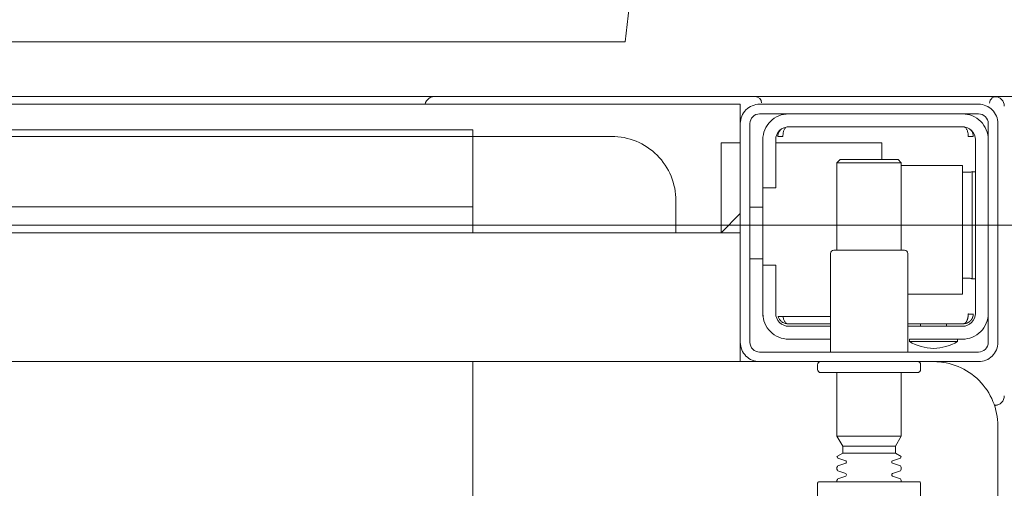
# Model space of a CAD drawing. Header units: millimetres. Extents: x 23192 to 177760, y -399809 to -79279.
# Tile 456 of 656: x 60420 to 60436, y -194627 to -194620. Entities that reach past the tile are written whole.
import ezdxf

# ---------------------------------------------------------------- set-up
doc = ezdxf.new("R2010")
doc.units = ezdxf.units.MM
doc.layers.get('0').update_dxf_attribs({"lineweight": 0})
doc.layers.add('!! 2 ZABUDOWA GK-MDF', color=54, linetype='Continuous', lineweight=13)
doc.layers.add('!! 2_wypos-sanitarne', color=240, linetype='Continuous', lineweight=9)
doc.layers.add('!!_@ wypos sanit nd', color=7, linetype='Continuous', lineweight=0, plot=False)

# ---------------------------------------------------------------- blocks, each defined once
blk = doc.blocks.new('A$C5ec76950')
at = {"lineweight": 0}
for q in [(-171.53, -257.05), (142.1, 0)]:
    blk.add_line((-142.1, 0), q, dxfattribs=at)
blk = doc.blocks.new('A$Cff2eaf8b')
for points in [[(-0.15993, -0.0325), (-0.17249, -0.0325, 0.405519), (-0.172, -0.032), (-0.172, -0.0313, 0.414214), (-0.1725, -0.0308), (-0.1875, -0.0308, 0.414214), (-0.188, -0.0313), (-0.188, -0.032, 0.405519), (-0.18751, -0.0325), (-0.19, -0.0325, -0.414214), (-0.2, -0.0225), (-0.2, 0.0575, -0.266001), (-0.19506, 0.06612)], [(-0.188, 0.06265), (-0.188, -0.01362, 0.414214), (-0.1878, -0.01382), (-0.17545, -0.01382), (-0.1722, -0.01382, 0.414214), (-0.172, -0.01362), (-0.172, -0.00982)], [(-0.185, -0.01382), (-0.185, -0.01406, -0.050055), (-0.18485, -0.01432), (-0.18364, -0.01473, -0.719897), (-0.18364, -0.01511), (-0.18485, -0.01552, -0.050055), (-0.185, -0.01578), (-0.185, -0.01606, -0.050055), (-0.18485, -0.01632), (-0.18364, -0.01673, -0.719897), (-0.18364, -0.01711), (-0.18485, -0.01752, -0.050055), (-0.185, -0.01778), (-0.1841, -0.0183), (-0.1841, -0.01936), (-0.185, -0.02092), (-0.185, -0.0308)], [(-0.175, -0.01382), (-0.175, -0.01406, 0.050055), (-0.17515, -0.01432), (-0.17636, -0.01473, 0.719897), (-0.17636, -0.01511), (-0.17515, -0.01552, 0.050055), (-0.175, -0.01578), (-0.175, -0.01606, 0.050055), (-0.17515, -0.01632), (-0.17636, -0.01673, 0.719897), (-0.17636, -0.01711), (-0.17515, -0.01752, 0.050055), (-0.175, -0.01778), (-0.1759, -0.0183), (-0.1759, -0.01936), (-0.175, -0.02092), (-0.175, -0.0308)], [(-0.20011, -0.02584, 0.091301), (-0.20056, -0.02614, 0.198909), (-0.20099, -0.02721)], [(-0.19945, -0.02578, 0.170835), (-0.20011, -0.02584)], [(-0.18625, -0.03562, 0.119096), (-0.19, -0.03454, 0.119096), (-0.19375, -0.03562)], [(-0.186, -0.034), (-0.186, -0.0493, 0.414214), (-0.1855, -0.0498), (-0.1745, -0.0498, 0.414214), (-0.174, -0.0493), (-0.174, -0.034)], [(-0.1985, -0.04, -0.414214), (-0.1945, -0.036), (-0.18625, -0.036), (-0.18625, -0.03562), (-0.19375, -0.03562), (-0.19375, -0.036)], [(-0.174, -0.036), (-0.1675, -0.036, -0.414214), (-0.1635, -0.04), (-0.16353, -0.0395)], [(-0.186, -0.038), (-0.1945, -0.038, 0.414214), (-0.1965, -0.04), (-0.1965, -0.067, 0.414214), (-0.1945, -0.069), (-0.1675, -0.069, 0.414214), (-0.1655, -0.067), (-0.1655, -0.0595), (-0.1635, -0.0595), (-0.1635, -0.04)], [(-0.1635, -0.0475), (-0.1655, -0.0475), (-0.1655, -0.04, 0.414214), (-0.1675, -0.038), (-0.174, -0.038)], [(-0.1945, -0.06193), (-0.19515, -0.06194), (-0.19542, -0.06194), (-0.1956, -0.06194), (-0.19567, -0.06194, 0.116465), (-0.19589, -0.062), (-0.19601, -0.06205), (-0.19601, -0.04535), (-0.19589, -0.0454, 0.116465), (-0.19567, -0.04546), (-0.19542, -0.04546), (-0.19515, -0.04546), (-0.1945, -0.04547)], [(-0.15, -0.0525), (-0.15, -0.0575, 0.414214), (-0.14, -0.0675), (-0.11847, -0.0675), (-0.11847, -0.0525)], [(-0.1675, -0.071, 0.414214), (-0.1635, -0.067), (-0.1635, -0.0595)], [(-0.1985, -0.067, 0.414214), (-0.1945, -0.071)], [(-0.20099, -0.0722, 0.198909), (-0.20056, -0.07326, 0.091301), (-0.20011, -0.07356)], [(-0.16237, -0.07369), (-0.1625, -0.07369), (-0.16269, -0.07369), (-0.16294, -0.07369), (-0.16323, -0.07369), (-0.16357, -0.07369), (-0.16393, -0.07369), (-0.16428, -0.07369), (-0.19771, -0.07369), (-0.19841, -0.07369), (-0.19903, -0.07369), (-0.19948, -0.07369), (-0.19961, -0.07369), (-0.19973, -0.07367), (-0.19984, -0.07365), (-0.20003, -0.07359, 0.517033), (-0.1987, -0.07266)], [(-0.1633, -0.0727, 0.412536), (-0.1623, -0.0737), (-0.11251, -0.0737), (-0.11222, -0.07367), (-0.11194, -0.07358), (-0.11168, -0.07345), (-0.11145, -0.07326), (-0.11126, -0.07304), (-0.11112, -0.07278), (-0.11104, -0.0725)]]:
    blk.add_lwpolyline(points, format="xyb")
for points in [[(-0.11847, -0.0325), (-0.11847, 0.0575), (0.11153, 0.0575), (0.11153, -0.0325)], [(-0.1841, -0.0183), (-0.1759, -0.0183)], [(-0.1759, -0.01936), (-0.1841, -0.01936)], [(-0.175, -0.02092), (-0.185, -0.02092)], [(-0.20001, -0.0258), (-0.19988, -0.02576), (-0.19976, -0.02573), (-0.19963, -0.02571), (-0.19948, -0.02571)], [(-0.16, -0.0355), (-0.16, -0.0325), (0.16, -0.0325), (0.16, -0.0355)], [(-0.16, -0.0485), (-0.16, -0.0365)], [(-0.192, -0.038), (-0.192, -0.0384)], [(-0.188, -0.038), (-0.188, -0.0384)], [(-0.19478, -0.0384), (-0.186, -0.0384)], [(-0.16664, -0.0395), (-0.16666, -0.03934), (-0.16669, -0.03923), (-0.16672, -0.03912), (-0.16675, -0.03902), (-0.16679, -0.03892), (-0.16684, -0.03881), (-0.16689, -0.03872), (-0.16695, -0.03863), (-0.16702, -0.03855), (-0.1671, -0.03848), (-0.16718, -0.03843), (-0.16729, -0.0384), (-0.16718, -0.03841), (-0.16708, -0.03842), (-0.16696, -0.03845), (-0.16686, -0.03848), (-0.16677, -0.03851), (-0.16666, -0.03856), (-0.16657, -0.03861), (-0.16646, -0.03868), (-0.16636, -0.03876), (-0.16627, -0.03884), (-0.16618, -0.03894), (-0.1661, -0.03904), (-0.16603, -0.03915), (-0.16598, -0.03926), (-0.16593, -0.03938), (-0.16589, -0.0395), (-0.174, -0.0395)], [(-0.174, -0.0384), (-0.16722, -0.0384)], [(-0.185, -0.063), (-0.1945, -0.063), (-0.1945, -0.043), (-0.186, -0.043)], [(-0.19591, -0.04539), (-0.19602, -0.04539), (-0.19616, -0.04539), (-0.19632, -0.04539), (-0.1965, -0.04539)], [(-0.1615, -0.0485), (-0.1635, -0.0485)], [(-0.185, -0.0498), (-0.185, -0.06342), (-0.1845, -0.06392), (-0.1755, -0.06392), (-0.175, -0.06342), (-0.175, -0.0498)], [(0.16, -0.0555), (0.157, -0.0525), (0.16, -0.0525), (-0.16, -0.0525), (-0.157, -0.0525), (-0.16, -0.0555)], [(-0.157, -0.0525), (-0.157, -0.0665), (-0.16, -0.0665)], [(0.10602, -0.0525), (0.10602, -0.05658), (-0.11847, -0.05658)], [(-0.1615, -0.0565), (-0.1635, -0.0565)], [(-0.1965, -0.06201), (-0.19632, -0.06201), (-0.19616, -0.06201), (-0.19602, -0.06201), (-0.19591, -0.06201)], [(-0.175, -0.06342), (-0.185, -0.06342)], [(-0.182, -0.06392), (-0.182, -0.0665), (-0.1655, -0.0665)], [(-0.16636, -0.06865), (-0.16625, -0.06854), (-0.16619, -0.06847), (-0.16612, -0.06839), (-0.16606, -0.0683), (-0.16601, -0.0682), (-0.16596, -0.06811), (-0.16592, -0.06801), (-0.16589, -0.0679), (-0.16586, -0.0678), (-0.16584, -0.06769), (-0.16583, -0.06759), (-0.16583, -0.06749), (-0.16593, -0.0675), (-0.16607, -0.0675), (-0.1663, -0.0675), (-0.16641, -0.0675), (-0.16651, -0.0675), (-0.16661, -0.0675), (-0.16661, -0.0676), (-0.16662, -0.0677), (-0.16663, -0.0678), (-0.16664, -0.0679), (-0.16665, -0.068), (-0.16667, -0.06811), (-0.1667, -0.06821), (-0.16673, -0.06831), (-0.16676, -0.06841), (-0.1668, -0.06852), (-0.16685, -0.06862), (-0.1669, -0.06871), (-0.16697, -0.0688), (-0.16704, -0.06887), (-0.16712, -0.06893), (-0.16725, -0.069), (-0.19475, -0.069), (-0.19493, -0.0689), (-0.19501, -0.06882), (-0.19508, -0.06874), (-0.19513, -0.06865), (-0.19518, -0.06855), (-0.19522, -0.06846), (-0.19526, -0.06835), (-0.19529, -0.06825), (-0.19532, -0.06813), (-0.19534, -0.06803), (-0.19536, -0.06793), (-0.19537, -0.06783), (-0.19538, -0.06772), (-0.19539, -0.0676), (-0.19539, -0.0675), (-0.19617, -0.06751), (-0.19616, -0.06762), (-0.19615, -0.06772), (-0.19613, -0.06783), (-0.19611, -0.06793), (-0.19607, -0.06803), (-0.19603, -0.06813), (-0.19598, -0.06823), (-0.19593, -0.06832), (-0.19586, -0.06841), (-0.19579, -0.06849), (-0.19572, -0.06857), (-0.19563, -0.06865)], [(-0.03305, -0.0725), (-0.16, -0.0725), (-0.16, -0.0695)]]:
    blk.add_lwpolyline(points)
for points in [[(-0.2, -0.0695), (-0.2, -0.0355, -0.414214), (-0.197, -0.0325), (-0.163, -0.0325, -0.414214), (-0.16, -0.0355), (-0.16, -0.0695, -0.414214), (-0.163, -0.0725), (-0.197, -0.0725, -0.414214)], [(-0.1615, -0.0355), (-0.1615, -0.0695, -0.414214), (-0.163, -0.071), (-0.197, -0.071, -0.414214), (-0.1985, -0.0695), (-0.1985, -0.0355, -0.414214), (-0.197, -0.034), (-0.163, -0.034, -0.414214)]]:
    blk.add_lwpolyline(points, format="xyb", close=True)
for points in [[(-0.19467, -0.0384), (-0.19467, -0.0384), (-0.19467, -0.0384), (-0.19466, -0.0384), (-0.19466, -0.0384), (-0.19466, -0.0384), (-0.19466, -0.0384), (-0.19466, -0.0384), (-0.19466, -0.0384), (-0.19466, -0.0384), (-0.19466, -0.0384), (-0.19466, -0.0384), (-0.19466, -0.0384), (-0.19466, -0.0384), (-0.19466, -0.0384), (-0.19467, -0.0384), (-0.19467, -0.0384), (-0.19467, -0.0384), (-0.19467, -0.0384), (-0.19467, -0.0384), (-0.19468, -0.0384), (-0.19468, -0.0384), (-0.19468, -0.0384), (-0.19469, -0.0384), (-0.1947, -0.0384), (-0.19471, -0.0384), (-0.19471, -0.0384), (-0.19471, -0.0384), (-0.19471, -0.0384), (-0.19472, -0.0384), (-0.19472, -0.0384), (-0.19472, -0.0384), (-0.19472, -0.03841), (-0.19473, -0.03841), (-0.19473, -0.03841), (-0.19473, -0.03841), (-0.19473, -0.03841), (-0.19473, -0.03841), (-0.19474, -0.03841), (-0.19474, -0.03841), (-0.19474, -0.03841), (-0.19474, -0.03841), (-0.19474, -0.03841), (-0.19474, -0.03841), (-0.19475, -0.03841), (-0.19475, -0.03841), (-0.19475, -0.03841), (-0.19475, -0.03841), (-0.19476, -0.03841), (-0.19476, -0.03841), (-0.19476, -0.03841), (-0.19476, -0.03841), (-0.19477, -0.03842), (-0.19477, -0.03842), (-0.19477, -0.03842), (-0.19478, -0.03842), (-0.19479, -0.03842), (-0.19479, -0.03842), (-0.1948, -0.03843), (-0.19481, -0.03843), (-0.19481, -0.03843), (-0.19482, -0.03844), (-0.19483, -0.03844), (-0.19484, -0.03844), (-0.19484, -0.03845), (-0.19485, -0.03845), (-0.19486, -0.03845), (-0.19486, -0.03846), (-0.19487, -0.03846), (-0.19488, -0.03847), (-0.19489, -0.03847), (-0.19489, -0.03848), (-0.1949, -0.03848), (-0.19491, -0.03849), (-0.19491, -0.03849), (-0.19492, -0.0385), (-0.19493, -0.0385), (-0.19493, -0.03851), (-0.19494, -0.03851), (-0.19495, -0.03852), (-0.19495, -0.03852), (-0.19496, -0.03853), (-0.19497, -0.03854), (-0.19497, -0.03854), (-0.19498, -0.03855), (-0.19499, -0.03856), (-0.19499, -0.03856), (-0.195, -0.03857), (-0.19501, -0.03858), (-0.19501, -0.03859), (-0.19502, -0.03859), (-0.19503, -0.0386), (-0.19503, -0.03861), (-0.19504, -0.03862), (-0.19505, -0.03862), (-0.19505, -0.03863), (-0.19506, -0.03864), (-0.19507, -0.03865), (-0.19507, -0.03866), (-0.19508, -0.03867), (-0.19508, -0.03868), (-0.19509, -0.03869), (-0.1951, -0.03869), (-0.1951, -0.0387), (-0.19511, -0.03871), (-0.19511, -0.03872), (-0.19512, -0.03873), (-0.19512, -0.03874), (-0.19513, -0.03875), (-0.19514, -0.03876), (-0.19514, -0.03877), (-0.19515, -0.03878), (-0.19515, -0.03879), (-0.19516, -0.0388), (-0.19516, -0.03881), (-0.19517, -0.03882), (-0.19517, -0.03884), (-0.19518, -0.03885), (-0.19518, -0.03886), (-0.19519, -0.03887), (-0.1952, -0.03888), (-0.1952, -0.03889), (-0.19521, -0.0389), (-0.19521, -0.03891), (-0.19521, -0.03893), (-0.19522, -0.03894), (-0.19522, -0.03895), (-0.19523, -0.03896), (-0.19523, -0.03897), (-0.19524, -0.03899), (-0.19524, -0.039), (-0.19525, -0.03901), (-0.19525, -0.03902), (-0.19526, -0.03905), (-0.19527, -0.03907), (-0.19528, -0.0391), (-0.19528, -0.03912), (-0.19529, -0.03915), (-0.1953, -0.03918), (-0.19531, -0.0392), (-0.19531, -0.03923), (-0.19532, -0.03926), (-0.19532, -0.03928), (-0.19533, -0.03931), (-0.19533, -0.03933), (-0.19534, -0.03936), (-0.19534, -0.03939), (-0.19535, -0.03941), (-0.19535, -0.03944), (-0.19536, -0.03947), (-0.19536, -0.03949), (-0.19536, -0.03952), (-0.19537, -0.03955), (-0.19537, -0.03957), (-0.19537, -0.0396), (-0.19537, -0.03961), (-0.19537, -0.03962), (-0.19538, -0.03963), (-0.19538, -0.03963), (-0.19538, -0.03964), (-0.19538, -0.03965), (-0.19538, -0.03965), (-0.19538, -0.03966), (-0.19538, -0.03966), (-0.19538, -0.03967), (-0.19538, -0.03967), (-0.19538, -0.03968), (-0.19538, -0.03969), (-0.19538, -0.03969), (-0.19538, -0.0397), (-0.19538, -0.0397), (-0.19538, -0.0397), (-0.19538, -0.03971), (-0.19538, -0.03971), (-0.19538, -0.03972), (-0.19538, -0.03972), (-0.19538, -0.03972), (-0.19538, -0.03973), (-0.19538, -0.03973), (-0.19538, -0.03973), (-0.19538, -0.03974), (-0.19538, -0.03974), (-0.19538, -0.03974), (-0.19538, -0.03974), (-0.19538, -0.03975), (-0.19538, -0.03975), (-0.19538, -0.03975), (-0.19538, -0.03976), (-0.19538, -0.03976), (-0.19538, -0.03977), (-0.19538, -0.03977), (-0.19539, -0.03978), (-0.19539, -0.03978), (-0.19539, -0.03979), (-0.19539, -0.03979), (-0.19539, -0.03979), (-0.19539, -0.0398), (-0.19539, -0.0398), (-0.19539, -0.03981), (-0.19539, -0.03981), (-0.19539, -0.03982), (-0.19538, -0.03982), (-0.19538, -0.03983), (-0.19538, -0.03983), (-0.19538, -0.03984), (-0.19538, -0.03984), (-0.19538, -0.03984), (-0.19538, -0.03985), (-0.19538, -0.03986), (-0.19538, -0.03986), (-0.19538, -0.03987), (-0.19538, -0.03987), (-0.19538, -0.03987), (-0.19538, -0.03988), (-0.19538, -0.03988), (-0.19538, -0.03989), (-0.19538, -0.03989), (-0.19538, -0.03989), (-0.19538, -0.03989), (-0.19538, -0.0399), (-0.19538, -0.0399), (-0.19539, -0.0399), (-0.19539, -0.0399), (-0.19539, -0.0399), (-0.19539, -0.0399), (-0.19539, -0.0399), (-0.19539, -0.03991), (-0.1954, -0.03991), (-0.1954, -0.03991), (-0.1954, -0.03991), (-0.1954, -0.03991), (-0.1954, -0.03991), (-0.19541, -0.03991), (-0.19541, -0.03991), (-0.19542, -0.03991), (-0.19542, -0.03991), (-0.19543, -0.0399), (-0.19544, -0.0399), (-0.19545, -0.0399), (-0.19545, -0.0399), (-0.19546, -0.0399), (-0.19546, -0.0399), (-0.19547, -0.0399), (-0.19547, -0.0399), (-0.19548, -0.0399), (-0.19549, -0.0399), (-0.1955, -0.0399), (-0.1955, -0.0399), (-0.19551, -0.0399), (-0.19552, -0.0399), (-0.19553, -0.0399), (-0.19554, -0.0399), (-0.19555, -0.0399), (-0.19556, -0.0399), (-0.19557, -0.0399), (-0.19558, -0.0399), (-0.19559, -0.0399), (-0.19561, -0.0399), (-0.19564, -0.0399), (-0.19566, -0.0399), (-0.19568, -0.0399), (-0.1957, -0.0399), (-0.19574, -0.0399), (-0.19576, -0.0399), (-0.19578, -0.0399), (-0.19595, -0.0399), (-0.19596, -0.0399), (-0.19598, -0.0399), (-0.19599, -0.0399), (-0.19601, -0.0399), (-0.19602, -0.0399), (-0.19603, -0.0399), (-0.19604, -0.0399), (-0.19605, -0.0399), (-0.19606, -0.0399), (-0.19607, -0.0399), (-0.19608, -0.0399), (-0.19609, -0.0399), (-0.1961, -0.0399), (-0.19611, -0.0399), (-0.19612, -0.0399), (-0.19613, -0.03989), (-0.19614, -0.03989), (-0.19614, -0.03989), (-0.19615, -0.03989), (-0.19615, -0.03989), (-0.19615, -0.03989), (-0.19615, -0.03989), (-0.19616, -0.03989), (-0.19616, -0.03989), (-0.19616, -0.03989), (-0.19616, -0.0399), (-0.19616, -0.0399), (-0.19616, -0.0399), (-0.19616, -0.0399), (-0.19616, -0.0399), (-0.19617, -0.0399), (-0.19617, -0.03991), (-0.19617, -0.03991), (-0.19617, -0.03991), (-0.19617, -0.03991), (-0.19617, -0.03991), (-0.19617, -0.03991), (-0.19617, -0.03991), (-0.19617, -0.03991), (-0.19617, -0.03991), (-0.19617, -0.03991), (-0.19617, -0.0399), (-0.19617, -0.0399), (-0.19617, -0.0399), (-0.19617, -0.03989), (-0.19617, -0.03989), (-0.19617, -0.03989), (-0.19617, -0.03988), (-0.19617, -0.03987), (-0.19617, -0.03986), (-0.19617, -0.03985), (-0.19617, -0.03984), (-0.19617, -0.03984), (-0.19617, -0.03984), (-0.19617, -0.03983), (-0.19617, -0.03983), (-0.19617, -0.03982), (-0.19617, -0.03982), (-0.19617, -0.03981), (-0.19616, -0.0398), (-0.19616, -0.03979), (-0.19616, -0.03979), (-0.19616, -0.03978), (-0.19616, -0.03978), (-0.19616, -0.03977), (-0.19616, -0.03977), (-0.19616, -0.03977), (-0.19616, -0.03976), (-0.19616, -0.03976), (-0.19616, -0.03975), (-0.19616, -0.03975), (-0.19616, -0.03974), (-0.19616, -0.03974), (-0.19616, -0.03973), (-0.19616, -0.03973), (-0.19616, -0.03972), (-0.19616, -0.03972), (-0.19616, -0.03972), (-0.19616, -0.03972), (-0.19616, -0.03971), (-0.19616, -0.03971), (-0.19616, -0.0397), (-0.19615, -0.0397), (-0.19615, -0.0397), (-0.19615, -0.03969), (-0.19615, -0.03969), (-0.19615, -0.03968), (-0.19615, -0.03967), (-0.19615, -0.03967), (-0.19615, -0.03966), (-0.19615, -0.03966), (-0.19615, -0.03965), (-0.19615, -0.03964), (-0.19614, -0.03964), (-0.19614, -0.03963), (-0.19614, -0.03962), (-0.19614, -0.03962), (-0.19614, -0.03961), (-0.19614, -0.0396), (-0.19614, -0.03959), (-0.19613, -0.03958), (-0.19613, -0.03958), (-0.19613, -0.03957), (-0.19613, -0.03955), (-0.19612, -0.03954), (-0.19612, -0.03952), (-0.19611, -0.0395), (-0.19611, -0.03949), (-0.1961, -0.03947), (-0.1961, -0.03945), (-0.19609, -0.03944), (-0.19609, -0.03942), (-0.19608, -0.03941), (-0.19608, -0.03939), (-0.19607, -0.03937), (-0.19607, -0.03936), (-0.19606, -0.03934), (-0.19605, -0.03933), (-0.19605, -0.03931), (-0.19604, -0.0393), (-0.19603, -0.03928), (-0.19603, -0.03927), (-0.19602, -0.03925), (-0.19601, -0.03923), (-0.196, -0.03922), (-0.196, -0.0392), (-0.19599, -0.03919), (-0.19598, -0.03918), (-0.19597, -0.03916), (-0.19596, -0.03915), (-0.19596, -0.03913), (-0.19595, -0.03912), (-0.19594, -0.0391), (-0.19593, -0.03909), (-0.19592, -0.03907), (-0.19591, -0.03906), (-0.1959, -0.03905), (-0.19589, -0.03903), (-0.19588, -0.03902), (-0.19587, -0.03901), (-0.19586, -0.03899), (-0.19585, -0.03898), (-0.19584, -0.03897), (-0.19583, -0.03895), (-0.19582, -0.03894), (-0.19581, -0.03893), (-0.1958, -0.03891), (-0.19579, -0.0389), (-0.19577, -0.03889), (-0.19576, -0.03888), (-0.19575, -0.03886), (-0.19574, -0.03885), (-0.19573, -0.03884), (-0.19572, -0.03883), (-0.1957, -0.03882), (-0.19569, -0.0388), (-0.19568, -0.03879), (-0.19567, -0.03878), (-0.19565, -0.03877), (-0.19564, -0.03876), (-0.19563, -0.03875), (-0.19562, -0.03874), (-0.1956, -0.03873), (-0.19559, -0.03872), (-0.19558, -0.03871), (-0.19556, -0.0387), (-0.19555, -0.03869), (-0.19554, -0.03868), (-0.19552, -0.03867), (-0.19551, -0.03866), (-0.19549, -0.03865), (-0.19548, -0.03864), (-0.19547, -0.03863), (-0.19545, -0.03862), (-0.19544, -0.03861), (-0.19542, -0.0386), (-0.19541, -0.0386), (-0.19539, -0.03859), (-0.19538, -0.03858), (-0.19536, -0.03857), (-0.19535, -0.03856), (-0.19533, -0.03856), (-0.19532, -0.03855), (-0.1953, -0.03854), (-0.19529, -0.03853), (-0.19527, -0.03853), (-0.19526, -0.03852), (-0.19524, -0.03851), (-0.19522, -0.03851), (-0.19521, -0.0385), (-0.19519, -0.0385), (-0.19518, -0.03849), (-0.19516, -0.03848), (-0.19515, -0.03848), (-0.19513, -0.03847), (-0.19511, -0.03847), (-0.1951, -0.03846), (-0.19508, -0.03846), (-0.19506, -0.03845), (-0.19505, -0.03845), (-0.19503, -0.03845), (-0.19502, -0.03844), (-0.195, -0.03844), (-0.19498, -0.03843), (-0.19497, -0.03843), (-0.19495, -0.03843), (-0.19493, -0.03842), (-0.19492, -0.03842), (-0.19491, -0.03842), (-0.1949, -0.03842), (-0.19489, -0.03842), (-0.19488, -0.03842), (-0.19487, -0.03841), (-0.19486, -0.03841), (-0.19485, -0.03841), (-0.19484, -0.03841), (-0.19483, -0.03841), (-0.19481, -0.03841), (-0.1948, -0.03841), (-0.19479, -0.03841), (-0.19479, -0.03841), (-0.19478, -0.03841), (-0.19478, -0.0384), (-0.19477, -0.0384), (-0.19477, -0.0384), (-0.19476, -0.0384), (-0.19475, -0.0384), (-0.19474, -0.0384), (-0.19474, -0.0384), (-0.19473, -0.0384), (-0.19473, -0.0384), (-0.19471, -0.0384), (-0.19471, -0.0384), (-0.1947, -0.0384), (-0.1947, -0.0384), (-0.19469, -0.0384), (-0.19469, -0.0384), (-0.19469, -0.0384), (-0.19469, -0.0384), (-0.19468, -0.0384), (-0.19468, -0.0384), (-0.19468, -0.0384), (-0.19468, -0.0384), (-0.19467, -0.0384), (-0.19467, -0.0384), (-0.19467, -0.0384)], [(-0.11847, -0.0685), (0.11153, -0.0685), (0.11153, -0.0675), (-0.11847, -0.0675)]]:
    blk.add_lwpolyline(points, close=True)

msp = doc.modelspace()

# ---------------------------------------------------------------- linework, layer by layer
at = {"layer": '!! 2 ZABUDOWA GK-MDF'}
for points in [[(60372.56735, -194621.12813), (60472.56735, -194621.12813)], [(60372.56735, -194623.12813), (60472.56735, -194623.12813)]]:
    msp.add_lwpolyline(points, dxfattribs=at)

# ---------------------------------------------------------------- block references
at = {"layer": '!! 2_wypos-sanitarne', "xscale": 0.1, "yscale": 0.1, "zscale": 0.1, "rotation": 180}
msp.add_blockref('A$C5ec76950', (60415.60353, -194620.27968), dxfattribs=at)
at = {"layer": '!!_@ wypos sanit nd', "xscale": 100, "yscale": 100, "zscale": 100, "rotation": 180}
msp.add_blockref('A$Cff2eaf8b', (60415.60353, -194628.49768), dxfattribs=at)

doc.saveas('drawing.dxf')
